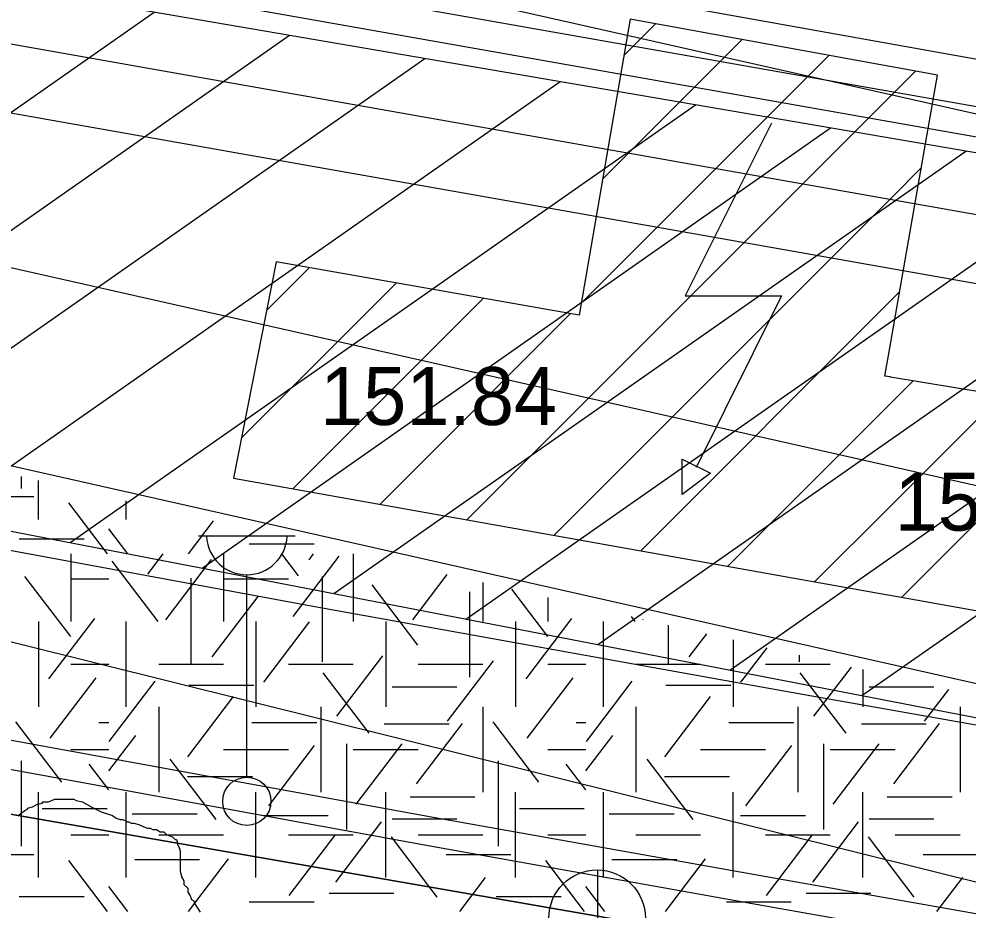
# Model space of a CAD drawing. Extents: x 419101 to 420177, y 4451541 to 4452254.
# Drawn here: x 419657.46 to 419677.11, y 4451907.76 to 4451926.21 of the extents above; entities that cross this region are included whole.
import ezdxf

# ---------------------------------------------------------------- set-up
doc = ezdxf.new("R2010")
doc.units = 0
for name, color, linetype in [('2_KADASTRO', 7, 'Continuous'), ('3_HALİHAZIR', 7, 'Continuous'), ('Level 3', 7, 'Continuous'), ('Level 41', 7, 'Continuous'), ('Level 53', 7, 'Continuous'), ('Level 60', 7, 'Continuous'), ('Level 62', 7, 'Continuous')]:
    doc.layers.add(name, color=color, linetype=linetype)

msp = doc.modelspace()

# ---------------------------------------------------------------- linework, layer by layer
at = {"layer": '2_KADASTRO'}
msp.add_lwpolyline([(419619.172, 4451899.794), (419621.024, 4451915.322), (419621.341, 4451917.985), (419621.837, 4451922.14), (419637.166, 4451918.324), (419680.932, 4451907.431), (419743.741, 4451893.072), (419755.716, 4451891.108), (419744.449, 4451835.057), (419741.585, 4451835.476), (419748.828, 4451874.587), (419747.609, 4451874.824), (419694.6, 4451885.13), (419691.339, 4451885.764), (419687.729, 4451886.465), (419623.249, 4451899.001)], close=True, dxfattribs=at)
at = {"layer": '3_HALİHAZIR'}
for p, q in [((419669.992, 4451925.458), (419670.642, 4451926.108)), ((419669.547, 4451922.892), (419672.438, 4451925.783)), ((419669.103, 4451920.326), (419674.234, 4451925.457)), ((419675.571, 4451924.672), (419676.03, 4451925.131)), ((419666.735, 4451915.836), (419675.571, 4451924.672)), ((419675.548, 4451922.528), (419676.145, 4451923.126)), ((419668.535, 4451915.515), (419675.548, 4451922.528)), ((419662.589, 4451920.176), (419663.475, 4451921.062)), ((419662.07, 4451917.536), (419665.278, 4451920.744)), ((419675.525, 4451920.384), (419675.697, 4451920.556)), ((419663.133, 4451916.478), (419667.081, 4451920.426)), ((419670.336, 4451915.195), (419675.525, 4451920.384)), ((419664.934, 4451916.157), (419668.885, 4451920.108)), ((419675.502, 4451918.24), (419675.979, 4451918.717)), ((419675.48, 4451916.096), (419677.8, 4451918.417)), ((419672.136, 4451914.874), (419675.502, 4451918.24)), ((419675.737, 4451914.232), (419679.621, 4451918.116)), ((419673.937, 4451914.553), (419675.48, 4451916.096)), ((419661.18, 4451915.507), (419663.18, 4451915.507)), ((419662.18, 4451910.507), (419662.18, 4451914.7)), ((419669.449, 4451906.578), (419669.449, 4451908.578))]:
    msp.add_line(p, q, dxfattribs=at)
for points in [[(419675.57, 4451925.215), (419670.121, 4451926.203), (419669.059, 4451920.077), (419662.787, 4451921.183), (419661.905, 4451916.697), (419675.454, 4451914.283)], [(419675.516, 4451919.515), (419676.481, 4451925.05), (419675.576, 4451925.214)], [(419675.576, 4451925.214), (419675.57, 4451925.215)], [(419673.045, 4451924.054), (419671.255, 4451920.474), (419673.255, 4451920.474), (419671.485, 4451916.923)], [(419675.502, 4451918.796), (419675.394, 4451918.813), (419675.509, 4451919.477)], [(419675.509, 4451919.477), (419675.516, 4451919.515)], [(419675.46, 4451914.282), (419680.787, 4451913.333), (419681.535, 4451917.801), (419675.508, 4451918.795)], [(419675.508, 4451918.795), (419675.502, 4451918.796)], [(419675.454, 4451914.283), (419675.46, 4451914.282)]]:
    msp.add_lwpolyline(points, dxfattribs=at)
msp.add_lwpolyline([(419671.195, 4451917.093), (419671.785, 4451916.803), (419671.195, 4451916.363), (419671.195, 4451916.803)], close=True, dxfattribs=at)
for centre, radius in [((419662.18, 4451910.007), 0.5), ((419669.434, 4451907.586), 1)]:
    msp.add_circle(centre, radius, dxfattribs=at)
msp.add_arc((419662.18, 4451915.537), 0.837, 183.298, 356.9072, dxfattribs=at)
at = {"layer": 'Level 3'}
for points in [[(419657.739, 4451909.894), (419657.843, 4451909.946), (419657.946, 4451909.972), (419657.946, 4451909.998), (419657.972, 4451909.998), (419657.998, 4451909.998), (419658.076, 4451909.998), (419658.206, 4451910.05), (419658.31, 4451910.05), (419658.387, 4451910.05), (419658.439, 4451910.05), (419658.517, 4451910.05), (419658.569, 4451910.05), (419658.595, 4451910.05), (419658.647, 4451910.024), (419658.777, 4451909.998), (419658.958, 4451909.894), (419659.166, 4451909.79), (419659.399, 4451909.712), (419659.477, 4451909.66), (419659.555, 4451909.634), (419659.607, 4451909.634), (419659.659, 4451909.608), (419659.71, 4451909.582), (419659.736, 4451909.582), (419659.788, 4451909.556), (419659.84, 4451909.556), (419659.944, 4451909.53), (419660.048, 4451909.478), (419660.125, 4451909.452), (419660.177, 4451909.452), (419660.229, 4451909.426), (419660.281, 4451909.426), (419660.307, 4451909.426), (419660.385, 4451909.375), (419660.463, 4451909.375), (419660.515, 4451909.323), (419660.566, 4451909.297), (419660.644, 4451909.271), (419660.696, 4451909.219), (419660.722, 4451909.219), (419660.748, 4451909.141), (419660.748, 4451909.115), (419660.774, 4451909.063), (419660.8, 4451908.985), (419660.8, 4451908.959), (419660.8, 4451908.881), (419660.8, 4451908.829), (419660.8, 4451908.751), (419660.8, 4451908.725), (419660.8, 4451908.647), (419660.8, 4451908.57), (419660.826, 4451908.44), (419660.878, 4451908.362), (419660.878, 4451908.284), (419660.956, 4451908.206), (419660.956, 4451908.128), (419661.007, 4451908.05), (419661.033, 4451907.972), (419661.085, 4451907.946), (419661.111, 4451907.868), (419661.163, 4451907.79), (419661.215, 4451907.713)], [(419657.454, 4451909.712), (419657.505, 4451909.764), (419657.583, 4451909.816), (419657.635, 4451909.842), (419657.635, 4451909.868), (419657.739, 4451909.894)]]:
    msp.add_lwpolyline(points, dxfattribs=at)
at = {"layer": 'Level 41'}
for p, q in [((419657.509, 4451916.732), (419657.509, 4451916.486)), ((419657.863, 4451915.841), (419657.863, 4451916.651)), ((419656.427, 4451916.318), (419657.77, 4451916.318)), ((419659.684, 4451915.841), (419659.684, 4451916.233)), ((419659.293, 4451915.132), (419658.491, 4451916.188)), ((419660.969, 4451915.132), (419661.491, 4451915.819)), ((419659.716, 4451915.132), (419659.322, 4451915.65)), ((419657.466, 4451915.444), (419658.809, 4451915.444)), ((419662.231, 4451915.338), (419663.574, 4451915.338)), ((419658.534, 4451915.132), (419658.534, 4451913.734)), ((419658.534, 4451915.132), (419658.534, 4451913.734)), ((419660.132, 4451914.715), (419660.449, 4451915.132)), ((419661.698, 4451915.132), (419661.698, 4451913.734)), ((419663.247, 4451914.68), (419662.903, 4451915.132)), ((419663.14, 4451913.838), (419664.09, 4451915.088)), ((419663.473, 4451915.012), (419663.564, 4451915.132)), ((419664.384, 4451915.132), (419664.384, 4451913.734)), ((419660.343, 4451913.734), (419659.394, 4451914.984)), ((419660.503, 4451913.769), (419661.452, 4451915.019)), ((419658.535, 4451913.418), (419657.586, 4451914.667)), ((419661.023, 4451914.63), (419661.023, 4451912.863)), ((419663.74, 4451914.665), (419663.74, 4451912.898)), ((419665.617, 4451913.769), (419666.33, 4451914.708)), ((419658.534, 4451914.618), (419659.322, 4451914.618)), ((419661.698, 4451914.618), (419663.041, 4451914.618)), ((419665.724, 4451913.243), (419664.775, 4451914.492)), ((419667.07, 4451914.538), (419667.07, 4451913.734)), ((419661.463, 4451912.997), (419662.412, 4451914.247)), ((419666.788, 4451914.344), (419666.788, 4451912.577)), ((419668.414, 4451913.418), (419667.667, 4451914.401)), ((419668.413, 4451914.23), (419668.413, 4451913.734)), ((419668.413, 4451914.23), (419668.413, 4451913.734)), ((419657.863, 4451913.734), (419657.863, 4451911.967)), ((419657.863, 4451913.734), (419657.863, 4451911.967)), ((419658.083, 4451912.541), (419659.032, 4451913.791)), ((419659.684, 4451911.967), (419659.684, 4451913.734)), ((419662.37, 4451913.734), (419662.37, 4451911.967)), ((419662.529, 4451912.472), (419663.478, 4451913.722)), ((419665.056, 4451913.734), (419665.056, 4451911.967)), ((419667.742, 4451913.734), (419667.742, 4451911.967)), ((419667.742, 4451913.734), (419667.742, 4451911.967)), ((419667.962, 4451912.541), (419668.911, 4451913.791)), ((419669.563, 4451911.967), (419669.563, 4451913.734)), ((419670.222, 4451913.734), (419670.147, 4451913.832)), ((419670.382, 4451913.769), (419670.388, 4451913.777)), ((419670.902, 4451913.659), (419670.902, 4451912.863)), ((419671.342, 4451912.997), (419671.705, 4451913.475)), ((419672.249, 4451913.35), (419672.249, 4451911.967)), ((419672.408, 4451912.472), (419672.952, 4451913.189)), ((419664.046, 4451911.771), (419664.997, 4451913.02)), ((419666.337, 4451911.666), (419667.286, 4451912.916)), ((419673.619, 4451913.036), (419673.619, 4451912.898)), ((419658.534, 4451912.85), (419659.322, 4451912.85)), ((419660.355, 4451912.85), (419661.698, 4451912.85)), ((419663.041, 4451912.85), (419664.384, 4451912.85)), ((419664.712, 4451911.421), (419663.762, 4451912.67)), ((419665.727, 4451912.85), (419667.07, 4451912.85)), ((419668.413, 4451912.85), (419669.201, 4451912.85)), ((419670.234, 4451912.85), (419671.577, 4451912.85)), ((419672.92, 4451912.85), (419674.263, 4451912.85)), ((419674.591, 4451911.421), (419673.641, 4451912.67)), ((419673.925, 4451911.771), (419674.699, 4451912.788)), ((419674.935, 4451912.734), (419674.935, 4451911.967)), ((419658.109, 4451911.315), (419659.059, 4451912.564)), ((419659.332, 4451911.246), (419660.281, 4451912.495)), ((419667.988, 4451911.315), (419668.938, 4451912.564)), ((419669.211, 4451911.246), (419670.16, 4451912.495)), ((419660.979, 4451912.416), (419662.322, 4451912.416)), ((419665.187, 4451912.38), (419666.53, 4451912.38)), ((419670.858, 4451912.416), (419672.201, 4451912.416)), ((419675.066, 4451912.38), (419676.409, 4451912.38)), ((419676.216, 4451911.666), (419676.716, 4451912.325)), ((419660.957, 4451910.929), (419661.906, 4451912.179)), ((419670.836, 4451910.929), (419671.785, 4451912.179)), ((419660.355, 4451911.967), (419660.355, 4451910.2)), ((419663.713, 4451911.967), (419663.713, 4451910.2)), ((419667.07, 4451911.967), (419667.07, 4451910.2)), ((419670.234, 4451911.967), (419670.234, 4451910.2)), ((419673.592, 4451911.967), (419673.592, 4451910.2)), ((419676.949, 4451911.967), (419676.949, 4451910.2)), ((419658.348, 4451910.403), (419657.399, 4451911.652)), ((419659.118, 4451911.643), (419659.322, 4451911.643)), ((419662.285, 4451911.643), (419663.628, 4451911.643)), ((419665.027, 4451911.61), (419666.37, 4451911.61)), ((419665.697, 4451910.369), (419666.647, 4451911.619)), ((419668.227, 4451910.403), (419667.278, 4451911.652)), ((419668.997, 4451911.643), (419669.201, 4451911.643)), ((419672.164, 4451911.643), (419673.507, 4451911.643)), ((419674.906, 4451911.61), (419676.249, 4451911.61)), ((419675.576, 4451910.369), (419676.526, 4451911.619)), ((419659.322, 4451910.637), (419659.881, 4451911.373)), ((419669.201, 4451910.637), (419669.76, 4451911.373)), ((419662.634, 4451909.913), (419663.584, 4451911.163)), ((419664.245, 4451911.195), (419664.245, 4451909.427)), ((419664.445, 4451909.949), (419665.394, 4451911.198)), ((419672.513, 4451909.913), (419673.463, 4451911.163)), ((419674.124, 4451911.195), (419674.124, 4451909.427)), ((419674.324, 4451909.949), (419675.273, 4451911.198)), ((419658.534, 4451911.083), (419659.322, 4451911.083)), ((419661.698, 4451911.083), (419663.041, 4451911.083)), ((419664.384, 4451911.083), (419665.727, 4451911.083)), ((419668.413, 4451911.083), (419669.201, 4451911.083)), ((419671.577, 4451911.083), (419672.92, 4451911.083)), ((419674.263, 4451911.083), (419675.606, 4451911.083)), ((419657.509, 4451910.845), (419657.509, 4451909.077)), ((419659.322, 4451910.243), (419658.916, 4451910.777)), ((419661.542, 4451909.632), (419660.593, 4451910.882)), ((419667.388, 4451910.845), (419667.388, 4451909.077)), ((419669.201, 4451910.243), (419668.795, 4451910.777)), ((419671.421, 4451909.632), (419670.472, 4451910.882)), ((419660.952, 4451910.523), (419662.295, 4451910.523)), ((419670.831, 4451910.523), (419672.174, 4451910.523)), ((419657.863, 4451908.432), (419657.863, 4451910.2)), ((419659.684, 4451908.432), (419659.684, 4451910.2)), ((419662.37, 4451908.432), (419662.37, 4451910.2)), ((419665.056, 4451908.432), (419665.056, 4451910.2)), ((419667.742, 4451908.432), (419667.742, 4451910.2)), ((419669.563, 4451908.432), (419669.563, 4451910.2)), ((419672.249, 4451908.432), (419672.249, 4451910.2)), ((419674.935, 4451908.432), (419674.935, 4451910.2)), ((419665.561, 4451910.102), (419666.904, 4451910.102)), ((419675.44, 4451910.102), (419676.783, 4451910.102)), ((419657.945, 4451909.857), (419659.288, 4451909.857)), ((419659.807, 4451909.751), (419661.15, 4451909.751)), ((419662.524, 4451909.717), (419663.867, 4451909.717)), ((419667.824, 4451909.857), (419669.167, 4451909.857)), ((419669.686, 4451909.751), (419671.029, 4451909.751)), ((419672.403, 4451909.717), (419673.746, 4451909.717)), ((419664.02, 4451908.335), (419664.969, 4451909.585)), ((419665.187, 4451909.646), (419666.53, 4451909.646)), ((419673.899, 4451908.335), (419674.848, 4451909.585)), ((419675.066, 4451909.646), (419676.409, 4451909.646)), ((419658.534, 4451909.316), (419659.322, 4451909.316)), ((419660.355, 4451909.316), (419661.698, 4451909.316)), ((419663.041, 4451909.316), (419664.384, 4451909.316)), ((419663.06, 4451908.056), (419664.009, 4451909.305)), ((419666.123, 4451908.021), (419665.173, 4451909.27)), ((419665.727, 4451909.316), (419667.07, 4451909.316)), ((419668.413, 4451909.316), (419669.201, 4451909.316)), ((419670.234, 4451909.316), (419671.577, 4451909.316)), ((419672.92, 4451909.316), (419674.263, 4451909.316)), ((419672.939, 4451908.056), (419673.888, 4451909.305)), ((419676.002, 4451908.021), (419675.052, 4451909.27)), ((419675.606, 4451909.316), (419676.949, 4451909.316)), ((419656.427, 4451908.909), (419657.77, 4451908.909)), ((419659.293, 4451907.723), (419658.491, 4451908.779)), ((419659.861, 4451908.805), (419661.203, 4451908.805)), ((419660.969, 4451907.723), (419661.798, 4451908.814)), ((419666.306, 4451908.909), (419667.649, 4451908.909)), ((419669.172, 4451907.723), (419668.37, 4451908.779)), ((419669.74, 4451908.805), (419671.082, 4451908.805)), ((419670.848, 4451907.723), (419671.677, 4451908.814)), ((419676.185, 4451908.909), (419677.528, 4451908.909)), ((419666.589, 4451907.723), (419667.126, 4451908.429)), ((419676.468, 4451907.723), (419677.005, 4451908.429)), ((419659.716, 4451907.723), (419659.322, 4451908.241)), ((419669.595, 4451907.723), (419669.201, 4451908.241)), ((419657.466, 4451908.035), (419658.809, 4451908.035)), ((419663.883, 4451908.104), (419665.226, 4451908.104)), ((419667.345, 4451908.035), (419668.688, 4451908.035)), ((419673.762, 4451908.104), (419675.105, 4451908.104)), ((419662.231, 4451907.929), (419663.574, 4451907.929)), ((419672.11, 4451907.929), (419673.453, 4451907.929))]:
    msp.add_line(p, q, dxfattribs=at)
at = {"layer": 'Level 53'}
for p, q in [((419771.234, 4451907.789), (419627.822, 4451933.129)), ((419627.722, 4451932.529), (419771.144, 4451907.189)), ((419771.564, 4451905.499), (419627.442, 4451930.959)), ((419630.202, 4451929.049), (419748.373, 4451908.169)), ((419647.588, 4451917.479), (419660.26, 4451926.352)), ((419650.321, 4451916.951), (419663.062, 4451925.873)), ((419653.053, 4451916.423), (419665.864, 4451925.393)), ((419655.786, 4451915.895), (419668.666, 4451924.913)), ((419658.519, 4451915.367), (419671.468, 4451924.434)), ((419661.252, 4451914.839), (419674.27, 4451923.954)), ((419663.985, 4451914.311), (419677.072, 4451923.475)), ((419666.718, 4451913.783), (419679.874, 4451922.995)), ((419669.451, 4451913.255), (419682.676, 4451922.515)), ((419672.184, 4451912.727), (419685.478, 4451922.036)), ((419674.917, 4451912.199), (419688.28, 4451921.556))]:
    msp.add_line(p, q, dxfattribs=at)
for points in [[(419747.403, 4451914.173), (419747.403, 4451913.294), (419746.354, 4451911.616), (419629.899, 4451931.549), (419631.158, 4451934.697), (419612.273, 4451938.054), (419609.335, 4451921.268), (419628.22, 4451917.281), (419629.059, 4451921.058), (419684.454, 4451910.357), (419745.305, 4451899.865), (419745.095, 4451897.347), (419785.173, 4451892.101), (419787.481, 4451905.95), (419788.11, 4451908.258), (419757.7, 4451913.118)], [(419628.542, 4451920.739), (419637.312, 4451919.009), (419646.082, 4451917.309), (419654.872, 4451915.649), (419663.662, 4451914.029), (419672.452, 4451912.449), (419673.882, 4451912.189), (419714.263, 4451905.059), (419719.083, 4451904.209), (419723.903, 4451903.369), (419728.723, 4451902.549), (419733.553, 4451901.759), (419733.953, 4451901.689), (419738.783, 4451900.939), (419743.613, 4451900.229), (419747.173, 4451899.729)], [(419616.991, 4451919.169), (419619.991, 4451918.549), (419622.071, 4451918.129), (419630.842, 4451916.359), (419639.632, 4451914.629), (419648.432, 4451912.939), (419657.232, 4451911.289), (419666.042, 4451909.679), (419673.212, 4451908.399), (419713.593, 4451901.269), (419718.413, 4451900.419), (419723.253, 4451899.569), (419728.093, 4451898.748), (419732.943, 4451897.948), (419733.343, 4451897.888), (419738.203, 4451897.138), (419743.073, 4451896.418), (419747.943, 4451895.738), (419752.823, 4451895.108), (419757.703, 4451894.508), (419762.594, 4451893.958), (419767.484, 4451893.438), (419772.014, 4451892.998), (419776.904, 4451892.558)], [(419616.901, 4451918.569), (419619.871, 4451917.959), (419621.951, 4451917.539), (419630.732, 4451915.769), (419639.522, 4451914.039), (419648.312, 4451912.349), (419657.122, 4451910.699), (419665.932, 4451909.089), (419673.112, 4451907.809), (419713.483, 4451900.679), (419718.313, 4451899.829), (419723.153, 4451898.979), (419727.993, 4451898.158), (419732.853, 4451897.358), (419733.253, 4451897.298), (419738.113, 4451896.538), (419742.983, 4451895.828), (419747.863, 4451895.148), (419752.743, 4451894.508), (419757.633, 4451893.918), (419762.524, 4451893.358), (419767.424, 4451892.838), (419771.954, 4451892.398)]]:
    msp.add_lwpolyline(points, dxfattribs=at)
at = {"layer": 'Level 60'}
for points in [[(419736.199, 4451916.096), (419727.581, 4451916.385), (419665.797, 4451927.432), (419645.961, 4451931.238), (419632.165, 4451936.013), (419610.72, 4451939.692)], [(419607.919, 4451928.087), (419606, 4451919.813), (419627.438, 4451914.924), (419678.582, 4451906.044), (419747.619, 4451894.179), (419777.479, 4451890.747)], [(419777.479, 4451890.747), (419747.619, 4451894.179), (419698.675, 4451902.537), (419678.582, 4451906.044), (419627.438, 4451914.924), (419606, 4451919.813)]]:
    msp.add_lwpolyline(points, dxfattribs=at)
at = {"layer": 'Level 62'}
for p, q in [((419690.78, 4451921.191), (419610.621, 4451939.283)), ((419608.862, 4451931.992), (419697.858, 4451911.906))]:
    msp.add_line(p, q, dxfattribs=at)
msp.add_lwpolyline([(419607.923, 4451928.103), (419684.545, 4451910.811), (419682.417, 4451898.447), (419678.972, 4451896.105), (419622.731, 4451907.868), (419604.232, 4451912.19)], dxfattribs=at)

# ---------------------------------------------------------------- texts
at = {"layer": '3_HALİHAZIR'}
for p in [(419663.697, 4451917.801), (419675.595, 4451915.613)]:
    msp.add_text('151.84 ', height=1.2, dxfattribs=at).set_placement(p)

doc.saveas('drawing.dxf')
